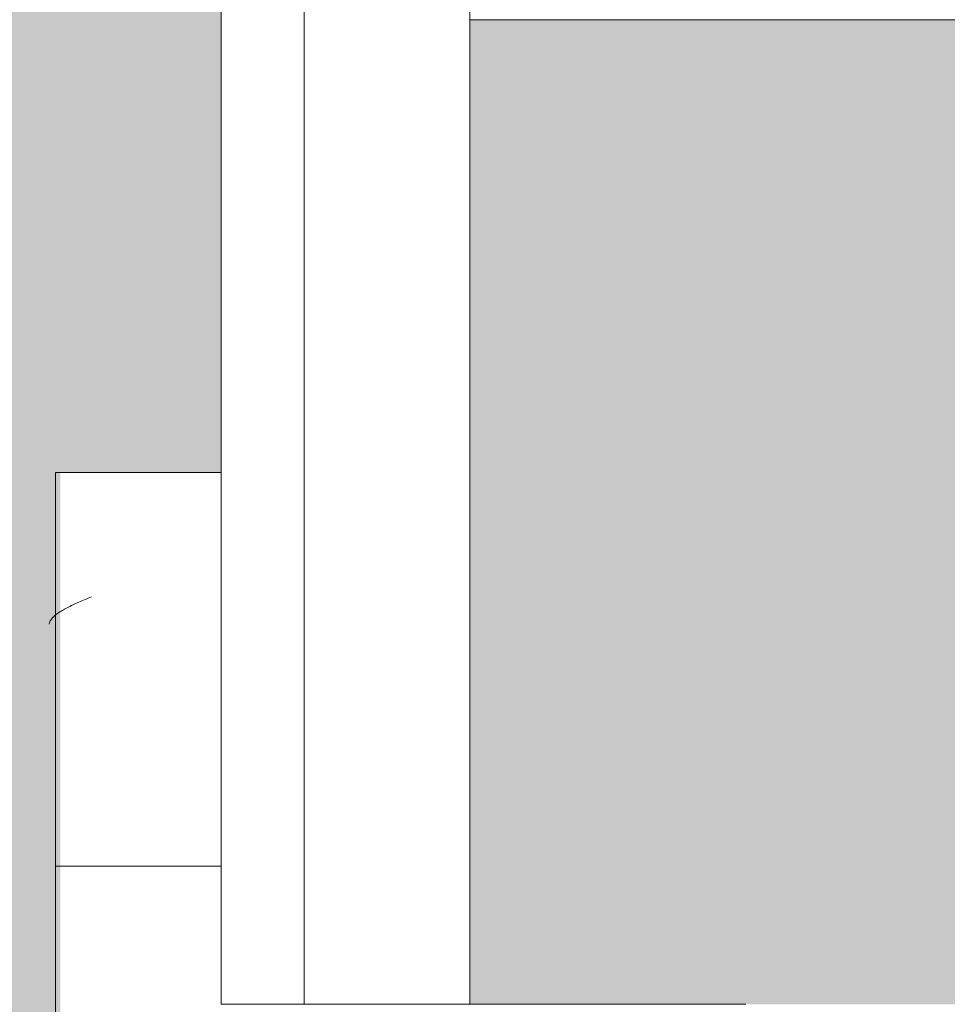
# Model space of a CAD drawing. Header units: millimetres. Extents: x 5980700 to 6194397, y -12939 to 2351883.
# Tile 283 of 587: x 6075602 to 6075770, y 1033 to 1211. Entities that reach past the tile are written whole.
import ezdxf

# ---------------------------------------------------------------- set-up
doc = ezdxf.new("R2010")
doc.units = ezdxf.units.MM
for name, color, linetype, lineweight in [('A-FLOR-PATT', 8, 'Continuous', 18), ('A-GLAZ', 151, 'Continuous', 9), ('A-GLAZ-SILL', 1, 'Continuous', 9), ('A-WALL', 113, 'Continuous', 18), ('A-WALL-PATT', 111, 'Continuous', 25)]:
    doc.layers.add(name, color=color, linetype=linetype, lineweight=lineweight)

# ---------------------------------------------------------------- blocks, each defined once
blk = doc.blocks.new('FP_131-PLANTA DE CAIMENTO DE PISOS - 1 PAV_')
at = {"layer": 'A-GLAZ-SILL', "color": 90, "lineweight": 5}
blk.add_line((1374.999999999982, 107.4999999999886), (1303.750788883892, 107.4999999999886), dxfattribs=at)
at = {"layer": 'A-GLAZ-SILL', "lineweight": 5}
for p, q in [((1347.679612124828, 108.6416587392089), (1347.554937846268, 108.6585411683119)), ((1347.804286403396, 108.6135488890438), (1347.679612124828, 108.6416587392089)), ((1347.928960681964, 108.5742528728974), (1347.804286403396, 108.6135488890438)), ((1348.053634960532, 108.5238283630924), (1347.928960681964, 108.5742528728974)), ((1348.178309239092, 108.46234936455), (1348.053634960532, 108.5238283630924)), ((1348.302983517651, 108.3899061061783), (1348.178309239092, 108.46234936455)), ((1348.427657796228, 108.3066049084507), (1348.302983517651, 108.3899061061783)), ((1348.552332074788, 108.2125680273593), (1348.427657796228, 108.3066049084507)), ((1348.677006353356, 108.1079334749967), (1348.552332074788, 108.2125680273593)), ((1348.801680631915, 107.9928548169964), (1348.677006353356, 108.1079334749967)), ((1348.926354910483, 107.8675009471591), (1348.801680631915, 107.9928548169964)), ((1349.051029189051, 107.7320558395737), (1348.926354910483, 107.8675009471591)), ((1349.175703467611, 107.5867182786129), (1349.051029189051, 107.7320558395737)), ((1349.300377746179, 107.4317015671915), (1349.175703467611, 107.5867182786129)), ((1349.425052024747, 107.2672332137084), (1349.300377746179, 107.4317015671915)), ((1349.549726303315, 107.0935545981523), (1349.425052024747, 107.2672332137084)), ((1349.674400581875, 106.9109206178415), (1349.549726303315, 107.0935545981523)), ((1349.799074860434, 106.7195993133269), (1349.674400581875, 106.9109206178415)), ((1349.923749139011, 106.519871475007), (1349.799074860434, 106.7195993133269)), ((1350.048423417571, 106.3120302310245), (1349.923749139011, 106.519871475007)), ((1350.173097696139, 106.0963806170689), (1350.048423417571, 106.3120302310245)), ((1350.297771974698, 105.8732391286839), (1350.173097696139, 106.0963806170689)), ((1350.422446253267, 105.6429332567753), (1350.297771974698, 105.8732391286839)), ((1350.547120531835, 105.4058010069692), (1350.422446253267, 105.6429332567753)), ((1350.671794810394, 105.1621904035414), (1350.547120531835, 105.4058010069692)), ((1350.796469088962, 104.9124589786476), (1350.671794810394, 105.1621904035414)), ((1350.92114336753, 104.6569732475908), (1350.796469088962, 104.9124589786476)), ((1351.04581764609, 104.3961081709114), (1350.92114336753, 104.6569732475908)), ((1351.170491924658, 104.1302466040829), (1351.04581764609, 104.3961081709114)), ((1351.295166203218, 103.8597787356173), (1351.170491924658, 104.1302466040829)), ((1351.419840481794, 103.5851015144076), (1351.295166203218, 103.8597787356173)), ((1351.544514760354, 103.3066180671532), (1351.419840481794, 103.5851015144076)), ((1351.669189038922, 103.0247371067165), (1351.544514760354, 103.3066180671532)), ((1351.793863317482, 102.7398723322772), (1351.669189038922, 103.0247371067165)), ((1351.91853759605, 102.452441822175), (1351.793863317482, 102.7398723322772)), ((1352.043211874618, 102.1628674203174), (1351.91853759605, 102.452441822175)), ((1352.167886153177, 101.8715741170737), (1352.043211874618, 102.1628674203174)), ((1352.292560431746, 101.5789894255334), (1352.167886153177, 101.8715741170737)), ((1352.417234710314, 101.2855427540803), (1352.292560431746, 101.5789894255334)), ((1352.541908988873, 100.9916647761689), (1352.417234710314, 101.2855427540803))]:
    blk.add_line(p, q, dxfattribs=at)
blk = doc.blocks.new('CC_PEITORIL - PEITORIL-V130-PLANTA DE CAIMENTO DE PISOS - 1 PAV_')
at = {"layer": 'A-GLAZ-SILL', "lineweight": 5}
h = blk.add_hatch(dxfattribs=at)
h.set_pattern_fill('FP_84', color=256, style=0, pattern_type=2)
h.set_pattern_definition([(270, (245.842, -16549.116), (101.6, -406.4), [33.528, -271.272, 33.528, -271.272, -1625.6]), (270, (245.842, -16549.116), (101.6, -406.4), [-609.6, 33.528, -576.072, 33.528, -271.272, -711.2]), (270, (245.842, -16549.116), (101.6, -406.4), [-1524, 33.528, -169.672, 33.528, -474.472]), (29.99999999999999, (296.642, -16701.516), (301.1527240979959, 291.1881810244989), [33.528, -271.272, 33.528, -271.272, -1625.6]), (29.99999999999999, (296.642, -16701.516), (301.1527240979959, 291.1881810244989), [-609.6, 33.528, -576.072, 33.528, -271.272, -711.2]), (29.99999999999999, (296.642, -16701.516), (301.1527240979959, 291.1881810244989), [-1524, 33.528, -169.672, 33.528, -474.472]), (150, (499.842, -16752.316), (-402.7527240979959, 115.211818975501), [33.528, -271.272, 33.528, -271.272, -1625.6]), (150, (499.842, -16752.316), (-402.7527240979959, 115.211818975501), [-609.6, 33.528, -576.072, 33.528, -271.272, -711.2]), (150, (499.842, -16752.316), (-402.7527240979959, 115.211818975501), [-1524, 33.528, -169.672, 33.528, -474.472])])
h.paths.add_polyline_path([(-1374.999999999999, 100.9916647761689), (-1374.999999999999, 77.50636918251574), (-1246.249211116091, 78.39441422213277), (-1246.249211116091, 100.9916647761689), (-1349.999999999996, 100.9916647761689)])
h.paths.add_polyline_path([(1303.750788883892, 100.3774399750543), (1303.750788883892, 77.50636918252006), (1374.999999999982, 77.50636918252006), (1374.999999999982, 100.9916647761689), (1303.750788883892, 100.9916647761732)])
h = blk.add_hatch(dxfattribs=at)
h.set_pattern_fill('FP_85', color=256, style=0, pattern_type=2)
h.set_pattern_definition([(126.87, (1833.342, -17184.116), (3175.008507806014, -4762.494328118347), [793.75, -7143.75]), (116.565, (1357.092, -18136.616), (-1587.499067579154, 1587.501456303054), [1774.879, -1774.879]), (108.435, (563.342, -18136.616), (-1587.502903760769, 3174.997452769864), [1004.024, -4016.092])])
h.paths.add_polyline_path([(-1374.999999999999, 100.9916647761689), (-1374.999999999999, 77.50636918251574), (-1246.249211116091, 78.39441422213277), (-1246.249211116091, 100.9916647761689), (-1349.999999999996, 100.9916647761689)])
h.paths.add_polyline_path([(1303.750788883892, 100.3774399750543), (1303.750788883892, 77.50636918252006), (1374.999999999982, 77.50636918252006), (1374.999999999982, 100.9916647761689), (1303.750788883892, 100.9916647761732)])
at = {"layer": 'A-GLAZ-SILL', "color": 90, "lineweight": 5}
for p, q in [((1374.999999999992, 107.4999999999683), (1374.999999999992, 100.991664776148)), ((1374.999999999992, 77.50636918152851), (1374.999999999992, 100.9916647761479))]:
    blk.add_line(p, q, dxfattribs=at)
at = {"layer": 'A-GLAZ', "color": 90, "lineweight": 5}
blk.add_blockref('FP_131-PLANTA DE CAIMENTO DE PISOS - 1 PAV_', (0, 0), dxfattribs=at)
blk = doc.blocks.new('FP_216-PLANTA DE CAIMENTO DE PISOS - 1 PAV_')
at = {"layer": 'A-GLAZ-SILL', "color": 90, "lineweight": 5}
blk.add_line((1274.99999999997, 107.4999999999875), (-1275.000000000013, 107.4999999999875), dxfattribs=at)
blk = doc.blocks.new('CC_PEITORIL - PEITORIL-V215-PLANTA DE CAIMENTO DE PISOS - 1 PAV_')
at = {"layer": 'A-GLAZ-SILL', "lineweight": 5}
h = blk.add_hatch(dxfattribs=at)
h.set_pattern_fill('FP_224', color=256, style=0, pattern_type=2)
h.set_pattern_definition([(270, (217.091, -16549.122), (101.6, -406.4), [33.528, -271.272, 33.528, -271.272, -1625.6]), (270, (217.091, -16549.122), (101.6, -406.4), [-609.6, 33.528, -576.072, 33.528, -271.272, -711.2]), (270, (217.091, -16549.122), (101.6, -406.4), [-1524, 33.528, -169.672, 33.528, -474.472]), (29.99999999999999, (267.891, -16701.522), (301.1527240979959, 291.1881810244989), [33.528, -271.272, 33.528, -271.272, -1625.6]), (29.99999999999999, (267.891, -16701.522), (301.1527240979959, 291.1881810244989), [-609.6, 33.528, -576.072, 33.528, -271.272, -711.2]), (29.99999999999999, (267.891, -16701.522), (301.1527240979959, 291.1881810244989), [-1524, 33.528, -169.672, 33.528, -474.472]), (150, (471.091, -16752.322), (-402.7527240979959, 115.211818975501), [33.528, -271.272, 33.528, -271.272, -1625.6]), (150, (471.091, -16752.322), (-402.7527240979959, 115.211818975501), [-609.6, 33.528, -576.072, 33.528, -271.272, -711.2]), (150, (471.091, -16752.322), (-402.7527240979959, 115.211818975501), [-1524, 33.528, -169.672, 33.528, -474.472])])
h.paths.add_polyline_path([(-1275.000000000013, 77.5000000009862), (-1250.00000000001, 77.49363081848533), (-1250.00000000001, -17.49999999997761), (1249.999999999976, -17.49999999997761), (1249.999999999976, 77.50000000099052), (1274.99999999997, 77.50000000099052), (1274.99999999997, 100.9916647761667), (-1275.000000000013, 100.9852955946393), (-1275.000000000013, 78.38804504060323)])
h = blk.add_hatch(dxfattribs=at)
h.set_pattern_fill('FP_225', color=256, style=0, pattern_type=2)
h.set_pattern_definition([(126.87, (1804.591, -17184.122), (3175.008507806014, -4762.494328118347), [793.75, -7143.75]), (116.565, (1328.341, -18136.622), (-1587.499067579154, 1587.501456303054), [1774.879, -1774.879]), (108.435, (534.591, -18136.622), (-1587.502903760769, 3174.997452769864), [1004.024, -4016.092])])
h.paths.add_polyline_path([(-1275.000000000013, 77.5000000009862), (-1250.00000000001, 77.49363081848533), (-1250.00000000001, -17.49999999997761), (1249.999999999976, -17.49999999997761), (1249.999999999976, 77.50000000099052), (1274.99999999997, 77.50000000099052), (1274.99999999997, 100.9916647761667), (-1275.000000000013, 100.9852955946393), (-1275.000000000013, 78.38804504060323)])
at = {"layer": 'A-GLAZ-SILL', "color": 90, "lineweight": 5}
for p, q in [((1274.999999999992, 107.4999999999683), (1274.999999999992, 100.991664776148)), ((1274.999999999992, 77.50000000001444), (1274.999999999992, 100.9916647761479))]:
    blk.add_line(p, q, dxfattribs=at)
at = {"layer": 'A-GLAZ', "color": 90, "lineweight": 5}
blk.add_blockref('FP_216-PLANTA DE CAIMENTO DE PISOS - 1 PAV_', (0, 0), dxfattribs=at)
blk = doc.blocks.new('FX-PNC-PILAR-TP3 - FX-PNC-PILAR-TP01-4319920-PLANTA DE CAIMENTO DE PISOS - 1 PAV_')
at = {"layer": 'A-WALL-PATT', "lineweight": 5}
h = blk.add_hatch(dxfattribs=at)
h.set_pattern_fill('FP_108', color=135, style=0, pattern_type=2)
h.set_pattern_definition([(49.99999999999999, (2e-05, -3e-05), (364.3679291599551, -31.87829433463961), [38.1, -419.1]), (355, (2e-05, -3e-05), (-70.48585119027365, 382.1133031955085), [30.48, -335.28]), (100.451, (30.364, -2.657), (293.8850033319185, 350.2333756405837), [32.38, -356.18]), (46.184, (2e-05, 101.6), (542.1584806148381, -84.08582678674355), [57.15, -628.65]), (96.636, (45.18, 94.59299999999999), (474.8048986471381, 494.8554198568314), [48.57, -534.27]), (351.184, (2e-05, 101.6), (474.8101998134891, 494.8500824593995), [45.72, -502.92]), (21, (50.8, 76.2), (303.2284677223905, -204.530461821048), [38.1, -419.1]), (326, (50.8, 76.2), (123.6038908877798, 368.3760440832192), [30.48, -335.28]), (71.45100000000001, (76.069, 59.15600000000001), (426.8341253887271, 163.8427355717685), [32.38, -356.18]), (37.50000000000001, (2e-05, -3e-05), (6.176645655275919, 169.1101515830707), [16.764, -314.452, 16.764, -323.596, -336.55]), (37.50000000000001, (2e-05, -3e-05), (6.176645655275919, 169.1101515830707), [-671.576, 16.764, -319.786]), (7.499999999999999, (2e-05, -3e-05), (133.63887623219, 200.3614940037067), [16.764, -177.292, 16.764, -306.832, -128.27]), (7.499999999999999, (2e-05, -3e-05), (133.63887623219, 200.3614940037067), [-517.6519999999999, 16.764, -111.506]), (327.5, (-113.284, -3e-05), (271.1818188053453, -11.45836264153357), [16.764, -110.236, 16.764, -379.476, -525.78]), (327.5, (-113.284, -3e-05), (271.1818188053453, -11.45836264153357), [-523.24, 16.764, -509.016]), (317.5, (-164.084, -3e-05), (296.2585102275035, 50.85284694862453), [16.764, -148.336, 16.764, -246.38, -373.38]), (317.5, (-164.084, -3e-05), (296.2585102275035, 50.85284694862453), [-428.244, 16.764, -356.616])])
h.paths.add_polyline_path([(-16491.62223936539, 1211.158178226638), (-16315.61664668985, 1211.158178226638), (-16315.61664668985, 1477.158178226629), (-16581.61301173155, 1477.069131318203), (-16580.58597275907, 1467.158178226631), (-16325.61664668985, 1467.158178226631), (-16325.61664668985, 1456.458178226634), (-16437.56664668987, 1456.458178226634), (-16445.13268924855, 1453.324220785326), (-16448.26664668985, 1445.758178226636), (-16448.26664668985, 1242.558178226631), (-16445.13268924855, 1234.992135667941), (-16437.56664668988, 1231.858178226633), (-16325.61664668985, 1231.858178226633), (-16325.61664668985, 1221.158178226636), (-16581.61301173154, 1221.047058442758), (-16581.28952597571, 1211.158178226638)])
h.paths.add_polyline_path([(-16481.62223936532, 1231.858178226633), (-16469.66301173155, 1231.858178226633), (-16462.09590451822, 1234.994705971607), (-16458.96301173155, 1242.558178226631), (-16458.96664668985, 1445.766953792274), (-16462.10060413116, 1453.324220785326), (-16471.62223936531, 1456.458178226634), (-16581.61301173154, 1456.45429614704), (-16581.45914200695, 1231.858178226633), (-16491.61587018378, 1231.860264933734)])
at = {"layer": 'A-WALL', "color": 250, "lineweight": 5}
for p, q in [((-16581.61301173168, 1221.158178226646), (-16581.61301173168, 1211.158178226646)), ((-16581.61301173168, 1211.158178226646), (-16491.62223936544, 1211.158178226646))]:
    blk.add_line(p, q, dxfattribs=at)
blk = doc.blocks.new('BE-PMSa-MOD-ARQ-CONEXAODOFUTURO-EX-000-R_rvt-2-PLANTA DE CAIMENTO DE PISOS - 1 PAV_')
at = {"layer": 'A-FLOR-PATT', "lineweight": 5}
h = blk.add_hatch(dxfattribs=at)
h.set_pattern_fill('FP_2', color=135, style=0, pattern_type=2)
h.set_pattern_definition([(0, (0, 0), (812.8, 203.2), [33.528, -576.072, 33.528, -576.072, -3251.2]), (0, (0, 0), (812.8, 203.2), [-1219.2, 33.528, -1185.672, 33.528, -576.072, -1422.4]), (0, (0, 0), (812.8, 203.2), [-3048, 33.528, -372.872, 33.528, -982.472]), (120, (304.8, 101.6), (-582.3763620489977, 602.3054481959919), [33.52799999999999, -576.0719999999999, 33.52799999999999, -576.0719999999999, -3251.199999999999]), (120, (304.8, 101.6), (-582.3763620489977, 602.3054481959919), [-1219.2, 33.52799999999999, -1185.672, 33.52799999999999, -576.0719999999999, -1422.4]), (120, (304.8, 101.6), (-582.3763620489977, 602.3054481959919), [-3048, 33.52799999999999, -372.8719999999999, 33.52799999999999, -982.4719999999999]), (240, (406.4, 508), (-230.4236379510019, -805.5054481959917), [33.528, -576.072, 33.528, -576.072, -3251.2]), (240, (406.4, 508), (-230.4236379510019, -805.5054481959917), [-1219.2, 33.528, -1185.672, 33.528, -576.072, -1422.4]), (240, (406.4, 508), (-230.4236379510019, -805.5054481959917), [-3048, 33.528, -372.872, 33.528, -982.472])])
h.paths.add_polyline_path([(-15966.85299915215, 4711.136803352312), (-15966.79158577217, 4712.906868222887), (-15965.57572207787, 4712.3617231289)])
h.paths.add_polyline_path([(3731.201831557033, -10125.84100563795), (14705.38782324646, -10125.84100563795), (14705.38782324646, -9779.8857164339), (14699.38782324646, -9779.8857164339), (14699.38782324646, -9763.237570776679), (14681.68558745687, -9763.757413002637), (14670.96395493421, -9768.482704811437), (14665.88782324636, -9782.570563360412), (14665.88782324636, -9856.278958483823), (14670.73620676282, -9865.068167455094), (14677.45883342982, -9868.493127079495), (14678.38782324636, -9869.242380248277), (14678.38782324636, -9881.040871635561), (14674.14369136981, -9882.10035906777), (14663.09686027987, -9878.012306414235), (14654.32815878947, -9868.57707781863), (14652.0250349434, -9859.981702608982), (14651.89263271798, -9855.737570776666), (14650.88782324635, -9855.737570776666), (14651.89263271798, -9780.737570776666), (14653.73085252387, -9770.127241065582), (14656.87805812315, -9762.851510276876), (14667.13782324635, -9752.591745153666), (14683.38782324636, -9748.237570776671), (14699.38782324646, -9748.237570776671), (14699.38782324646, -9731.58942511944), (14705.38782324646, -9731.58942511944), (14705.38782324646, -9705.737570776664), (14755.38782324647, -9705.737570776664), (14755.38782324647, -9754.737570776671), (14795.38782324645, -9754.737570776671), (14796.02424042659, -9756.737570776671), (14812.38782324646, -9756.737570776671), (14811.36426821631, -9815.737570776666), (14810.34779546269, -9815.737570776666), (14811.47778338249, -9818.1719714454), (14811.43015556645, -9819.291362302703), (14811.44856252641, -9820.918341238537), (14827.38782324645, -9827.197475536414), (14827.38782324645, -10125.84100563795), (21231.38515489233, -10125.84100563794), (21231.38515489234, 5919.158994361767), (12003.88515489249, 5918.472013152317), (12003.8851548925, 5447.158205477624), (12268.88333741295, 5447.158205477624), (12268.88333741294, 4674.158994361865), (15653.88333741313, 4674.158994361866), (15653.88333741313, 5447.158205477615), (15923.88333741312, 5447.158205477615), (15923.88333741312, 4674.158994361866), (19560.40988707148, 4674.158994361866), (19559.83290347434, 4677.196584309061), (19558.62046790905, 4677.180784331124), (19558.93691090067, 4681.184361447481), (19560.40988707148, 4681.202554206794), (19559.83416624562, 4682.57353656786), (19558.03876213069, 4682.57353656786), (19558.93691090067, 4695.251249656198), (19588.00988707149, 4695.197383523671), (19586.88286324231, 4682.548897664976), (19585.40988707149, 4682.548897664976), (19585.98560789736, 4681.195050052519), (19587.19930623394, 4681.15368493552), (19586.88286324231, 4677.184908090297), (19585.41064974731, 4677.065937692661), (19585.98560789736, 4674.158994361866), (19999.38682609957, 4674.158994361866), (19999.38682609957, 5447.158205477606), (20269.38682609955, 5447.158205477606), (20269.38682609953, 4280.731645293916), (20299.38682609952, 4280.731645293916), (20298.51487451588, 1530.731645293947), (20269.38682609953, 1530.731645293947), (20269.38682609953, 1143.558994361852), (20299.38682609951, 1143.558994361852), (20298.51487451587, -1606.441005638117), (20269.38682609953, -1606.441005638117), (20269.38682609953, -2040.191005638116), (20299.38682609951, -2040.191005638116), (20298.51487451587, -4790.191005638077), (20269.38682609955, -4790.191005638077), (20269.38682609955, -5273.941005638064), (20299.38682609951, -5273.941005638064), (20298.51487451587, -8023.941005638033), (20269.38682609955, -8023.941005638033), (20269.38682609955, -9308.841005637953), (19999.38682609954, -9308.841005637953), (19999.38682609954, -8513.84179452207), (19913.3833374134, -8513.84179452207), (19913.3833374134, -8347.825683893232), (19635.38599049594, -8347.979428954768), (19635.38599049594, -8377.825683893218), (16285.38599049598, -8376.953732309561), (16285.38599049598, -8347.825683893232), (15971.88333741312, -8347.979428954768), (15971.88333741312, -8513.841794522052), (15921.38515489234, -8513.841794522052), (15921.38515489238, -9312.594001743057), (15651.38515489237, -9312.594001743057), (15651.38515489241, -8513.841794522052), (15603.38515489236, -8513.841794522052), (15603.38515489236, -8377.825683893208), (12316.88333741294, -8377.825683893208), (12316.88333741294, -8513.841794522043), (12293.88333741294, -8513.841794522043), (12293.88333741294, -9312.594001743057), (11998.88333741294, -9312.594001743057), (11998.88333741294, -8513.841794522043), (11950.88333741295, -8513.841794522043), (11950.88333741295, -8347.825683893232), (11867.63333741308, -8347.979428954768), (11867.63333741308, -8377.82568389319), (8517.633337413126, -8376.953732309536), (8517.633337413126, -8347.825683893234), (8434.383337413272, -8347.97942895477), (8434.383337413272, -8513.841794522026), (8386.383337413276, -8513.841794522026), (8386.383337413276, -9312.594001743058), (8116.383337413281, -9312.594001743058), (8116.383337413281, -9125.841005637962), (2121.38333741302, -9125.841005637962), (2121.38333741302, -9312.594001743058), (1851.383337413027, -9312.594001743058), (1851.383337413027, -9125.841005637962), (-4143.616662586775, -9125.841005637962), (-4143.616662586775, -9312.594001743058), (-4413.616662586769, -9312.594001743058), (-4413.616662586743, -8513.841794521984), (-4461.61666258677, -8513.841794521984), (-4461.61666258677, -8347.825683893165), (-4547.366662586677, -8347.97942895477), (-4547.366662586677, -8377.82568389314), (-7897.366662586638, -8376.953732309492), (-7897.366662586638, -8347.825683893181), (-7983.116662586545, -8347.97942895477), (-7983.116662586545, -8513.841794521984), (-8031.114845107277, -8513.841794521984), (-8031.11484510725, -9308.841005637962), (-8301.11484510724, -9308.841005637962), (-8301.114845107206, -8513.841794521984), (-8349.116662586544, -8513.841794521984), (-8349.116662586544, -8347.825683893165), (-8354.864845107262, -8347.97942895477), (-8354.864845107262, -8377.825683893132), (-11704.86484510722, -8376.953732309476), (-11705.67059857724, -8347.825683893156), (-11710.61666258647, -8347.97942895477), (-11710.61666258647, -8513.841794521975), (-11758.61484510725, -8513.841794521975), (-11758.61484510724, -9308.841005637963), (-12028.61484510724, -9308.841005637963), (-12028.61484510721, -8513.841794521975), (-12076.61666258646, -8513.841794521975), (-12076.61666258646, -8347.82568389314), (-12498.61666258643, -8347.97942895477), (-12498.61666258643, -8377.825683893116), (-15848.61666258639, -8376.953732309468), (-15848.61666258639, -8347.82568389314), (-16270.61666258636, -8347.97942895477), (-16270.61666258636, -8513.841794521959), (-16356.61588608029, -8513.841794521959), (-16356.61588608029, -9308.841005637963), (-16626.61588608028, -9308.841005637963), (-16626.62225526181, -7987.079408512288), (-16656.61588608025, -7987.079408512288), (-16655.7439344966, -5237.07940851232), (-16626.62225526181, -5237.07940851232), (-16626.62225526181, -4803.34100563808), (-16656.61588608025, -4803.34100563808), (-16655.7439344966, -2053.341005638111), (-16626.62225526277, -2053.341005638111), (-16626.62225526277, -1620.841794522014), (-16656.61588608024, -1620.841794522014), (-16655.74393449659, 1129.158205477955), (-16626.62225526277, 1129.158205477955), (-16626.62225526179, 1534.1582054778), (-16656.61588608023, 1534.1582054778), (-16655.75030367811, 4291.658994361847), (-16626.62225526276, 4291.658994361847), (-16626.61588608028, 5479.158994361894), (-16356.61588608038, 5479.158994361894), (-16356.61588608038, 4674.158994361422), (-15971.4658517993, 4674.158994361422), (-15969.32193463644, 4707.054996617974), (-15967.78963012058, 4710.307043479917), (-15962.27373900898, 4714.058684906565), (-15960.94760521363, 4714.652107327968), (-15959.84645306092, 4714.71907505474), (-15959.84645306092, 4715.8252811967), (-15957.766248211, 4715.335026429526), (-15956.67909179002, 4714.508980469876), (-15954.53101014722, 4715.146843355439), (-15948.69801778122, 4712.361723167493), (-15947.69218614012, 4710.313634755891), (-15946.34526303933, 4708.984911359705), (-15944.33196142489, 4698.966261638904), (-15943.76299404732, 4697.905132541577), (-15944.00738434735, 4674.158994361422), (-12028.61666258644, 4674.158994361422), (-12028.6166625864, 5447.158205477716), (-11733.61666258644, 5446.941285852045), (-11733.61666258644, 4674.158994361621), (-8301.114845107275, 4674.158994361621), (-8301.114845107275, 5447.158205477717), (-8031.114845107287, 5447.158205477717), (-8031.114845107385, 5919.158994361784), (-17588.61484510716, 5919.158994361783), (-17588.61484510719, -10125.84100563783), (1375.719287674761, -10125.84100563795)])
h.paths.add_polyline_path([(14665.67045985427, -9780.737570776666), (14665.63226694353, -9779.779781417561), (14665.63226694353, -9780.737570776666)])
h.paths.add_polyline_path([(-16089.65907882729, -8758.105317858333), (-16115.54098333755, -8754.697900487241), (-16139.6590788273, -8744.707858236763), (-16160.36975694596, -8728.81599597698), (-16176.26161920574, -8708.105317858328), (-16186.2516614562, -8683.987222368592), (-16189.65907882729, -8658.105317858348), (-16186.2516614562, -8632.223413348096), (-16176.26161920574, -8608.105317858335), (-16160.36975694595, -8587.394639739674), (-16139.65907882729, -8571.502777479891), (-16115.54098333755, -8561.512735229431), (-16089.65907882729, -8558.105317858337), (-16063.77717431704, -8561.512735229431), (-16039.65907882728, -8571.5027774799), (-16018.94840070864, -8587.394639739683), (-16003.05653844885, -8608.105317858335), (-15993.06649619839, -8632.22341334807), (-15989.6590788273, -8658.105317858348), (-15993.06649619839, -8683.987222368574), (-16003.05653844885, -8708.105317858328), (-16021.19134126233, -8730.537064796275), (-16039.65907882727, -8744.707858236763), (-16063.77717431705, -8754.697900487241)])
h.paths.add_polyline_path([(19732.71217533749, -8754.66845021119), (19706.83027082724, -8751.260990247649), (19682.71217533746, -8741.270823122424), (19660.00862136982, -8722.781563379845), (19646.10963495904, -8704.667825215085), (19636.1195927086, -8680.549428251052), (19632.71217533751, -8648.66439434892), (19632.71217533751, -8622.782813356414), (19636.1195927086, -8596.9012323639), (19646.10963495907, -8572.783438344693), (19662.00149721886, -8552.073019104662), (19682.71217533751, -8536.181355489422), (19706.83027082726, -8526.191438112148), (19732.7121753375, -8522.784063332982), (19758.59407984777, -8526.191438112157), (19782.71217533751, -8536.181355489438), (19803.42285345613, -8552.073019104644), (19819.31471571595, -8572.783438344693), (19829.30475796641, -8596.901232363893), (19832.7121753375, -8628.390346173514), (19832.7121753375, -8654.667200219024), (19827.88084468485, -8683.987101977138), (19816.67739151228, -8708.104895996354), (19803.42285345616, -8725.378762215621), (19782.71217533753, -8741.270823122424), (19758.59407984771, -8751.260990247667)])
h.paths.add_polyline_path([(15648.38515489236, -8468.841794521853), (15650.88333741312, -8468.841794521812), (15650.88333741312, -8347.825683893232), (15648.38515489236, -8347.979428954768)])
h.paths.add_polyline_path([(19588.84766320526, 4677.140991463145), (19587.19930623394, 4677.180784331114), (19588.17837096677, 4681.15368493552)])
h.paths.add_polyline_path([(19556.97211093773, 4677.140991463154), (19558.32440709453, 4678.382155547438), (19558.03965555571, 4677.166762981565), (19557.10244703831, 4677.144137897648)])
h.paths.add_polyline_path([(19572.90988707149, 4728.142336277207), (19572.90988707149, 4726.742336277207), (19573.4626323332, 4727.745209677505)])
h.paths.add_polyline_path([(19575.73176932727, 4695.639950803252), (19572.5677829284, 4696.432937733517), (19568.91630770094, 4696.431447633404), (19559.3482884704, 4696.333664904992), (19559.34828847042, 4718.022372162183), (19562.4254587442, 4722.467653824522), (19569.27606767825, 4726.263934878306), (19567.2700120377, 4727.14852244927), (19574.67880208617, 4727.830632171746), (19576.14512513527, 4726.470898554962), (19576.81805465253, 4726.227816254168), (19583.58719946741, 4722.319648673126), (19587.49536704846, 4715.550503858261), (19587.49536704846, 4707.734168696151), (19586.28070679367, 4704.092336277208), (19585.91122027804, 4696.34719023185), (19576.14512513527, 4695.960088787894)])
h.paths.add_polyline_path([(-15957.766248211, 4718.652107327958), (-15954.53101014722, 4716.980669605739), (-15955.18379838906, 4716.796714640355)])
h.paths.add_polyline_path([(-15960.34869803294, 4716.796714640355), (-15961.00148627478, 4718.082019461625), (-15959.74034676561, 4717.233792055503), (-15960.09391064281, 4716.979769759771)])
h.paths.add_polyline_path([(19732.71217533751, 4730.240264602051), (19706.83027082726, 4733.647681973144), (19682.7121753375, 4743.637724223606), (19662.00149721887, 4759.529586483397), (19646.10963495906, 4780.240264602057), (19636.1195927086, 4804.358360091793), (19632.71217533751, 4830.240264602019), (19636.1195927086, 4856.122169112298), (19646.10963495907, 4880.24026460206), (19662.00149721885, 4900.950942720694), (19682.7121753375, 4916.842804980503), (19706.83027082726, 4926.832847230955), (19732.71217533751, 4930.240264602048), (19758.59407984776, 4926.832847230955), (19782.71217533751, 4916.842804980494), (19803.42285345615, 4900.950942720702), (19819.31471571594, 4880.24026460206), (19829.30475796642, 4856.122169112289), (19832.7121753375, 4830.240264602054), (19829.30475796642, 4804.358360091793), (19819.31471571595, 4780.24026460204), (19803.42285345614, 4759.529586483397), (19782.71217533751, 4743.637724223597), (19758.59407984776, 4733.647681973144)])
h.paths.add_polyline_path([(-16089.65907882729, 4736.408178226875), (-16115.54098333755, 4739.815595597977), (-16139.65907882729, 4749.80563784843), (-16160.36975694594, 4765.697500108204), (-16176.26161920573, 4786.408178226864), (-16186.2516614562, 4810.526273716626), (-16189.65907882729, 4836.408178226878), (-16186.2516614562, 4862.29008273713), (-16176.26161920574, 4886.408178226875), (-16160.36975694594, 4907.118856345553), (-16139.65907882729, 4923.010718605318), (-16115.54098333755, 4933.000760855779), (-16089.65907882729, 4936.408178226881), (-16063.77717431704, 4933.000760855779), (-16039.65907882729, 4923.01071860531), (-16018.9484007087, 4907.118856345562), (-16003.05653844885, 4886.408178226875), (-15993.06649619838, 4862.29008273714), (-15989.6590788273, 4836.408178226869), (-15993.06649619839, 4810.526273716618), (-16003.05653844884, 4786.408178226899), (-16018.94840070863, 4765.69750010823), (-16039.65907882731, 4749.80563784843), (-16063.77717431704, 4739.815595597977)])
at = {"layer": 'A-WALL-PATT', "lineweight": 5}
h = blk.add_hatch(dxfattribs=at)
h.set_pattern_fill('FP_9', color=135, style=0, pattern_type=2)
h.set_pattern_definition([(49.99999999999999, (0, 0), (728.73650110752, -63.75582262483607), [76.2, -838.2]), (355, (0, 0), (-140.9716152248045, 764.2276025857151), [60.96, -670.56]), (100.451, (60.728, -5.313), (587.770006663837, 700.4667512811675), [64.76, -712.36]), (46.184, (0, 203.2), (1084.316239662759, -168.1709612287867), [114.3, -1257.3]), (96.636, (90.36, 189.186), (949.6099128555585, 989.7098464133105), [97.14, -1068.54]), (351.184, (0, 203.2), (949.620552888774, 989.7011531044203), [91.44, -1005.84]), (21, (101.6, 152.4), (606.4578690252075, -409.0605652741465), [76.2, -838.2]), (326, (101.6, 152.4), (247.208340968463, 736.752917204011), [60.96, -670.56]), (71.45100000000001, (152.138, 118.312), (853.6682507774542, 327.6854711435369), [64.76, -712.36]), (37.50000000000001, (0, 0), (12.35469342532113, 338.2201185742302), [33.528, -628.904, 33.528, -647.192, -673.1]), (37.50000000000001, (0, 0), (12.35469342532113, 338.2201185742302), [-1343.152, 33.528, -639.572]), (7.499999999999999, (0, 0), (267.2788744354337, 400.7221270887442), [33.528, -354.584, 33.528, -613.664, -256.54]), (7.499999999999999, (0, 0), (267.2788744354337, 400.7221270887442), [-1035.304, 33.528, -223.012]), (327.5, (-226.568, 0), (542.363331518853, -22.91534459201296), [33.528, -220.472, 33.528, -758.952, -1051.56]), (327.5, (-226.568, 0), (542.363331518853, -22.91534459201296), [-1046.48, 33.528, -1018.032]), (317.5, (-328.168, 0), (592.5169587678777, 101.7071067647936), [33.528, -296.672, 33.528, -492.76, -746.76]), (317.5, (-328.168, 0), (592.5169587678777, 101.7071067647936), [-856.488, 33.528, -713.232])])
h.paths.add_polyline_path([(-16611.6222552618, -1815.325683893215), (-16611.6222552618, -1467.091005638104), (-16626.62225526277, -1467.091005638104), (-16626.31389923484, -1815.325683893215)])
h.paths.add_polyline_path([(-16626.61588608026, 1032.908994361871), (-16611.62225526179, 1032.908994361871), (-16611.62225526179, 1389.158994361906), (-16626.62225526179, 1389.158994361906), (-16626.62225526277, 1032.908994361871)])
h = blk.add_hatch(color=57, dxfattribs=at)
h.paths.add_polyline_path([(-16578.68483785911, -1702.841794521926), (-16491.6222552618, -1702.841794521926), (-16491.6222552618, -1467.091005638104), (-16581.6222552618, -1467.091005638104), (-16581.61302762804, -1702.841794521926)])
h.paths.add_polyline_path([(-16491.62225526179, 1032.908994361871), (-16491.62225526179, 1211.158205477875), (-16581.62225526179, 1211.158205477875), (-16581.62225526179, 1032.908994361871), (-16531.6222552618, 1032.908994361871)])
at = {"layer": 'A-WALL', "color": 130, "lineweight": 9}
for p, q in [((-16626.62225526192, 1389.158994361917), (-16626.62225526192, 1032.908994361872)), ((-16626.62225526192, 1032.908994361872), (-16531.62225526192, 1032.908994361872))]:
    blk.add_line(p, q, dxfattribs=at)
at = {"layer": 'A-WALL', "color": 90, "lineweight": 5}
for p, q in [((-16611.62225526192, 1389.158994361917), (-16611.62225526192, 1032.908994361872)), ((-16581.62225526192, 1211.158205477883), (-16581.62225526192, 1032.908994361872))]:
    blk.add_line(p, q, dxfattribs=at)
at = {"layer": 'A-WALL', "color": 250, "lineweight": 5}
for p, q in [((-16581.61302762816, 1211.158205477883), (-16581.61302762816, 1221.158205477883)), ((-16491.62225526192, 1211.158205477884), (-16581.61302762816, 1211.158205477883))]:
    blk.add_line(p, q, dxfattribs=at)
at = {"layer": 'A-GLAZ', "color": 250, "lineweight": 5, "rotation": 89.99999999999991}
for name, p in [('CC_PEITORIL - PEITORIL-V130-PLANTA DE CAIMENTO DE PISOS - 1 PAV_', (-16549.1158860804, -245.8417945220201)), ('CC_PEITORIL - PEITORIL-V215-PLANTA DE CAIMENTO DE PISOS - 1 PAV_', (-16549.12225526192, -217.0910056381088))]:
    blk.add_blockref(name, p, dxfattribs=at)
at = {"layer": 'A-WALL', "color": 250, "lineweight": 5}
blk.add_blockref('FX-PNC-PILAR-TP3 - FX-PNC-PILAR-TP01-4319920-PLANTA DE CAIMENTO DE PISOS - 1 PAV_', (-1.589655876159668e-05, 2.72512435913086e-05), dxfattribs=at)

msp = doc.modelspace()

# ---------------------------------------------------------------- block references
at = {"color": 50, "lineweight": 5}
msp.add_blockref('BE-PMSa-MOD-ARQ-CONEXAODOFUTURO-EX-000-R_rvt-2-PLANTA DE CAIMENTO DE PISOS - 1 PAV_', (6092264.959189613, 0), dxfattribs=at)

doc.saveas('drawing.dxf')
